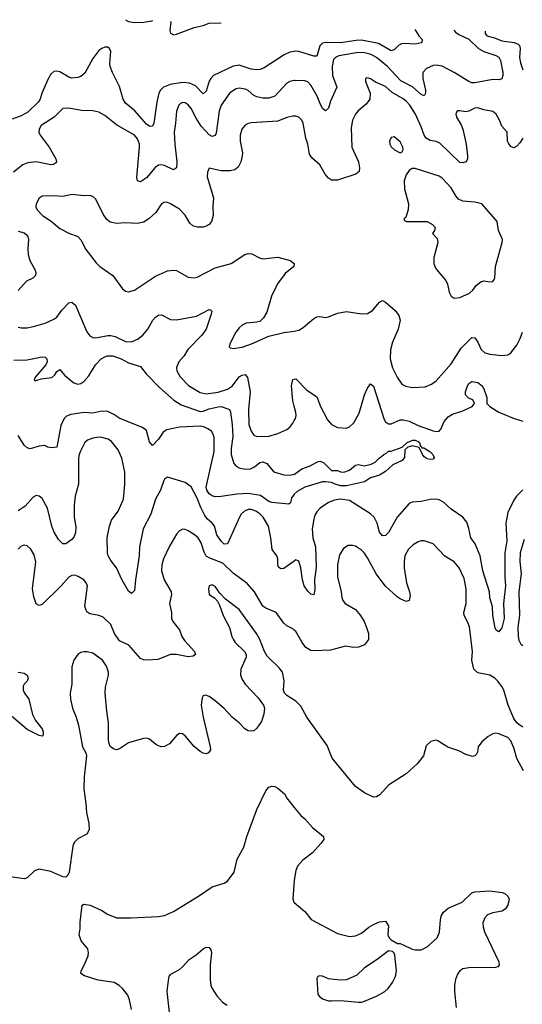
# Model space of a CAD drawing. Header units: inches. Extents: x 1839270 to 1929235, y 762242 to 910350.
# Tile 353 of 362: x 1898160 to 1901527, y 901985 to 908583. Entities that reach past the tile are written whole.
import ezdxf

# ---------------------------------------------------------------- set-up
doc = ezdxf.new("R2010")
doc.units = ezdxf.units.IN
doc.header["$MEASUREMENT"] = 0
doc.layers.add('B8990', color=7, linetype='Continuous')
doc.layers.add('B9900', color=7, linetype='Continuous')

msp = doc.modelspace()

# ---------------------------------------------------------------- linework, layer by layer
at = {"layer": 'B8990', "color": 5}
for points, elevation in [([(1898868.3, 908583.3), (1898890, 908571.5), (1898930, 908565.2), (1898992.9, 908567.1), (1899044.5, 908575.5), (1899051.2, 908577.3)], 620), ([(1899169.7, 908573.5), (1899172.2, 908570), (1899167, 908510), (1899170, 908492), (1899190, 908482.4), (1899210, 908485.7), (1899328.1, 908531.9), (1899390, 908545), (1899430, 908560.9), (1899510, 908562.5)], 620), ([(1900000, 908371.1), (1899970, 908365.2), (1899931.2, 908348.8), (1899799.1, 908260.9), (1899771.3, 908248.7), (1899750, 908246.8), (1899710, 908252.2), (1899630, 908279), (1899590, 908271.4), (1899458.5, 908210), (1899440.1, 908190), (1899429.7, 908170.3), (1899410, 908103.7), (1899390, 908086), (1899339.1, 908139.1), (1899297.7, 908157.7), (1899250, 908162.1), (1899168.5, 908150), (1899122.9, 908130), (1899103.9, 908110), (1899093.5, 908090), (1899078, 908030), (1899059, 907890), (1899050, 907869.6), (1899031.9, 907868.1), (1899010, 907882.3), (1898932.6, 907972.6), (1898870, 908024.5), (1898854, 908050), (1898830, 908134.7), (1898781, 908230), (1898767, 908270), (1898764.1, 908290), (1898770.4, 908370.4), (1898763, 908390), (1898750, 908399.7), (1898730, 908398.5), (1898710, 908391.1), (1898690, 908376.2), (1898650, 908322.9), (1898595.8, 908224.3), (1898570, 908202.4), (1898550, 908195.1), (1898510, 908192), (1898490, 908198), (1898430, 908234), (1898410, 908237.8), (1898390, 908235.1), (1898370, 908218), (1898350, 908181.7), (1898310, 908095.1), (1898294.2, 908045.8), (1898283.7, 908030), (1898215.8, 907964.2), (1898170, 907939.6), (1898110, 907916.3)], 620), ([(1900000, 908175.3), (1899970, 908168.6), (1899950, 908156.9), (1899870, 908070.8), (1899830, 908057.3), (1899790, 908058.2), (1899750, 908066.2), (1899730, 908075.3), (1899690, 908107.6), (1899670, 908117.8), (1899630, 908125.1), (1899610, 908121), (1899567.4, 908092.6), (1899509.6, 908010.5), (1899495.9, 907970), (1899476.5, 907823.5), (1899470, 907807.8), (1899450, 907801.5), (1899430, 907811.6), (1899375.7, 907870), (1899342.5, 907922.5), (1899310, 907987.8), (1899290, 908012.8), (1899270, 908026.3), (1899250, 908027.8), (1899238.7, 908021.3), (1899225.7, 908010), (1899210.2, 907970), (1899205.2, 907890), (1899196, 907830), (1899199.2, 907750), (1899213.1, 907630), (1899210.2, 907589.8), (1899190, 907577.6), (1899130, 907605.3), (1899110, 907610.9), (1899090, 907607.7), (1899067.8, 907592.2), (1899010, 907523), (1898970, 907497), (1898950, 907504), (1898945.6, 907525.6), (1898963.8, 907730), (1898962.3, 907750), (1898950, 907784.7), (1898930, 907808.6), (1898810, 907877.8), (1898730, 907941.7), (1898690, 907962.6), (1898650, 907972.8), (1898575.2, 907975.2), (1898490, 907989.6), (1898450, 907987.6), (1898390.4, 907930), (1898305.1, 907874.9), (1898290.2, 907850), (1898289, 907830), (1898296.9, 907810), (1898358.2, 907730), (1898403.1, 907650), (1898406, 907630), (1898399.3, 907620.7), (1898387.1, 907612.9), (1898370, 907609.8), (1898270, 907629.8), (1898215.6, 907624.4), (1898182, 907610), (1898119, 907561)], 640), ([(1900000, 907937.7), (1899990, 907937.7), (1899950, 907927.2), (1899890, 907903.1), (1899710, 907892.2), (1899690, 907888.2), (1899670, 907877.4), (1899649.4, 907850.6), (1899638, 907810), (1899637.7, 907770), (1899652.3, 907690), (1899651.4, 907670), (1899641.5, 907630), (1899624.8, 907595.2), (1899602.2, 907577.8), (1899570, 907571.1), (1899509.7, 907569.7), (1899430, 907588.7), (1899418.5, 907561.5), (1899417, 907530), (1899459, 907390), (1899454.2, 907330), (1899456.5, 907270), (1899445.3, 907230), (1899430.2, 907209.8), (1899410, 907199.1), (1899390, 907193.3), (1899352.1, 907192.1), (1899321.1, 907201.1), (1899300, 907220), (1899270, 907272.8), (1899230, 907313.1), (1899170, 907348.5), (1899150, 907357.7), (1899130, 907360.5), (1899110, 907349.6), (1899071.6, 907290), (1899028.8, 907250), (1898992.8, 907227.2), (1898950, 907218.2), (1898870, 907221.8), (1898810, 907217.6), (1898766.3, 907226.3), (1898744.2, 907244.2), (1898719.8, 907279.8), (1898670, 907381.2), (1898650, 907399.3), (1898630, 907406), (1898590, 907403.7), (1898511, 907411), (1898450, 907399.2), (1898390, 907403.5), (1898310, 907399.6), (1898290, 907386.6), (1898270.4, 907350), (1898268.4, 907330), (1898276.4, 907310), (1898312.7, 907270), (1898372.1, 907232.1), (1898430, 907184.4), (1898490, 907153), (1898550.3, 907130.3), (1898570, 907107.3), (1898603, 907043), (1898672.8, 906952.8), (1898696.3, 906930), (1898784.9, 906870), (1898850, 906778.8), (1898870, 906764), (1898890, 906759.1), (1898930, 906770.6), (1899070, 906864), (1899150, 906900.3), (1899190, 906905.3), (1899210, 906901.3), (1899290, 906858), (1899330, 906852.7), (1899350, 906857.1), (1899470, 906920.3), (1899576, 906950), (1899669.7, 907010.3), (1899690, 907017.1), (1899714.7, 907014.7), (1899766.4, 906986.4), (1899790, 906980.3), (1899890, 906990.7), (1899971.3, 906970), (1899998, 906950), (1899996, 906930), (1899938.7, 906881.3), (1899887.1, 906812.9), (1899848.3, 906730), (1899816.2, 906623.8), (1899794.7, 906585.3), (1899770, 906561.6), (1899750, 906555.1), (1899678, 906550), (1899650, 906536.2), (1899630, 906518.4), (1899608.9, 906490), (1899568.2, 906410), (1899562.8, 906390), (1899570, 906384), (1899590, 906380.5), (1899650, 906389.1), (1899712.7, 906410), (1899830, 906462), (1899930, 906486), (1900000, 906496.9)], 660), ([(1898150, 907165.9), (1898190, 907154.6), (1898204, 907144), (1898214.7, 907130), (1898219, 907110), (1898214, 907050), (1898217.1, 907010), (1898229.4, 906970), (1898261.3, 906910), (1898267.6, 906890), (1898266, 906870), (1898248.8, 906851.2), (1898205.2, 906830), (1898150, 906768.3)], 640), ([(1898150, 906522), (1898170, 906517.3), (1898210, 906517.3), (1898253.5, 906526.5), (1898330, 906550.3), (1898390, 906576), (1898410, 906590.4), (1898443.4, 906636.6), (1898490, 906686.7), (1898510, 906690.3), (1898534, 906670), (1898610, 906490.8), (1898630, 906464.9), (1898650, 906453.7), (1898670, 906451.6), (1898750, 906466.2), (1898770, 906466), (1898799, 906459), (1898870, 906425.5), (1898910, 906424.3), (1898950, 906442.9), (1898986.4, 906470), (1899018, 906510), (1899052.1, 906570), (1899070, 906590.3), (1899090, 906602.3), (1899110, 906606), (1899170, 906572.9), (1899210, 906571.1), (1899344.6, 906595.4), (1899430, 906642), (1899438.4, 906638.4), (1899446.8, 906630), (1899443.8, 906610), (1899408.9, 906510), (1899380.8, 906470), (1899287.2, 906372.8), (1899263.2, 906330), (1899226.7, 906290), (1899211.9, 906251.9), (1899212.9, 906230), (1899235.2, 906190), (1899290.8, 906130.8), (1899370, 906085.4), (1899410, 906075.4), (1899490, 906085.9), (1899553.5, 906106.5), (1899585.3, 906130), (1899630, 906188.7), (1899650, 906202), (1899670, 906206.4), (1899685.5, 906185.5), (1899704.1, 906090), (1899692.8, 905970), (1899694.7, 905870), (1899710, 905825.5), (1899730, 905799.3), (1899750, 905790.4), (1899830, 905792), (1899890.6, 905810.6), (1899950, 905836.9), (1899970, 905853.1), (1899990, 905878.9), (1900000, 905896.3)], 640), ([(1898121.8, 906301.8), (1898210, 906303), (1898310, 906324.6), (1898330, 906321.6), (1898343, 906310), (1898344.2, 906290), (1898335.6, 906270), (1898266.7, 906190), (1898256.3, 906170), (1898263.4, 906163.4), (1898303.9, 906176.1), (1898374.7, 906185.3), (1898395.8, 906204.2), (1898410, 906225.3), (1898430, 906238.7), (1898461.3, 906201.3), (1898522.6, 906150), (1898550, 906141.2), (1898570, 906144.9), (1898590, 906157.4), (1898624.2, 906195.8), (1898667.8, 906270), (1898705.1, 906310), (1898730, 906324.7), (1898749.2, 906330), (1898784.7, 906330), (1898839.3, 906310), (1898890, 906283), (1898970, 906259.1), (1899008, 906210), (1899097.8, 906117.8), (1899192.8, 906032.8), (1899241.8, 906001.8), (1899370, 905957.9), (1899390, 905958.8), (1899430, 905976.1), (1899489.3, 905989.3), (1899510.8, 905990), (1899555.8, 905975.8), (1899564.9, 905970), (1899573.1, 905953.1), (1899584.8, 905870), (1899588, 905790), (1899576.8, 905710), (1899577.7, 905670), (1899594, 905610), (1899610.2, 905590.2), (1899630, 905580.2), (1899670, 905571.2), (1899706.7, 905573.3), (1899733.5, 905586.5), (1899770, 905616.4), (1899790, 905620.4), (1899814.9, 905610), (1899857.6, 905557.6), (1899870.3, 905550.3), (1899930, 905532.8), (1899970, 905530.2), (1900000, 905537.7)], 620), ([(1900000, 905993.6), (1899990.9, 906030), (1899982, 906130), (1899990, 906171), (1900000, 906174.2)], 640), ([(1900000, 905403.2), (1899998.3, 905401.7), (1899981.7, 905378.3), (1899974.7, 905345.3), (1899962.5, 905337.5), (1899850, 905347.3), (1899830, 905354.8), (1899774, 905394), (1899692, 905408), (1899615.8, 905404.2), (1899510, 905387.3), (1899470, 905385.6), (1899450, 905392), (1899430, 905405.1), (1899415.1, 905430), (1899409.8, 905450), (1899463.9, 905690), (1899463.4, 905783.4), (1899454.8, 905810), (1899444.6, 905824.6), (1899421.6, 905841.6), (1899394, 905854), (1899370, 905858.3), (1899230, 905851.4), (1899145.6, 905834.4), (1899121.2, 905818.8), (1899090, 905771.2), (1899050, 905729), (1899030, 905754), (1899009.8, 905830), (1898982, 905850), (1898830.7, 905910), (1898790, 905938.4), (1898750, 905957.9), (1898710, 905960.4), (1898650, 905946.9), (1898591.3, 905951.3), (1898502.8, 905937.2), (1898474.5, 905925.5), (1898457.6, 905910), (1898436.8, 905863.2), (1898410, 905719), (1898374, 905714), (1898350, 905718), (1898328.9, 905728.9), (1898290, 905725.1), (1898230, 905708.3), (1898210, 905713.1), (1898191, 905731), (1898150, 905796)], 620), ([(1900000, 904955.2), (1899930, 904905.1), (1899910, 904902.2), (1899895.1, 904915.1), (1899888.9, 904930), (1899888.7, 904970), (1899883.1, 904990), (1899851.9, 905031.9), (1899843.4, 905110), (1899828, 905190), (1899790.6, 905250), (1899770, 905271.3), (1899743.1, 905290), (1899710, 905301.2), (1899690, 905300.2), (1899666.4, 905290), (1899645.1, 905270), (1899633, 905250), (1899552, 905070), (1899530, 905069.1), (1899510, 905087.9), (1899481.6, 905130), (1899465.5, 905190), (1899449.8, 905210), (1899417.4, 905237.4), (1899400.3, 905260.3), (1899373.5, 905313.5), (1899350, 905376.8), (1899310, 905452.1), (1899270, 905482.6), (1899150, 905517.2), (1899130, 905504), (1899125.5, 905494.5), (1899103.6, 905430), (1899069.4, 905370), (1899039.3, 905270), (1898987.1, 905170), (1898962.6, 905050), (1898960.7, 904990), (1898936.1, 904830), (1898930, 904758), (1898910, 904737.2), (1898890, 904753.2), (1898847.5, 904827.5), (1898810, 904909.4), (1898770, 904958.4), (1898752.3, 904990), (1898747.7, 905010), (1898746.5, 905110), (1898761.2, 905190), (1898775.8, 905230), (1898820.7, 905290), (1898856.4, 905370), (1898864.9, 905470), (1898864.5, 905550), (1898844.4, 905644.4), (1898819.8, 905699.8), (1898776, 905756), (1898752.1, 905772.1), (1898710, 905783.1), (1898690, 905785.4), (1898650, 905778.9), (1898615.1, 905764.9), (1898597.1, 905750), (1898568.1, 905691.9), (1898558.9, 905670), (1898555.2, 905644.7), (1898553.4, 905470), (1898532.6, 905390), (1898524.3, 905330), (1898526.3, 905250), (1898536.4, 905183.6), (1898535.1, 905144.9), (1898524.2, 905115.8), (1898510, 905099.2), (1898470, 905071.1), (1898450, 905069.6), (1898419.4, 905099.4), (1898390, 905153), (1898375.6, 905190), (1898345.8, 905310), (1898310, 905375.1), (1898290, 905391.1), (1898270, 905393.7), (1898250, 905384), (1898197.8, 905322.2), (1898150, 905291.5)], 640), ([(1900000, 904492), (1899990, 904502), (1899950, 904522), (1899930, 904538.4), (1899877.6, 904610), (1899810, 904639.7), (1899790, 904653), (1899732.3, 904750), (1899685.3, 904805.3), (1899590, 904873.5), (1899520.5, 904940.5), (1899434.1, 904974.1), (1899410, 904989), (1899395.5, 905015.5), (1899376.3, 905076.3), (1899355, 905110), (1899330, 905132.5), (1899290, 905158.5), (1899270, 905166.9), (1899250, 905168), (1899230, 905158.7), (1899210, 905136.2), (1899164.9, 905055.1), (1899123.5, 904970), (1899112.8, 904930), (1899110.2, 904890), (1899128.2, 904830), (1899174.6, 904750), (1899178, 904730), (1899164.4, 904670), (1899177.2, 904610), (1899177.6, 904570), (1899186.7, 904550), (1899230, 904494), (1899247.5, 904450), (1899263.8, 904423.8), (1899330.7, 904350), (1899337.3, 904330), (1899322.5, 904317.5), (1899290, 904313.3), (1899210, 904328.2), (1899170, 904328.9), (1899084.8, 904295.2), (1899011.1, 904291.1), (1898990, 904293.8), (1898970, 904302.8), (1898890.9, 904390.9), (1898830, 904419.8), (1898795, 904470), (1898770, 904529.7), (1898718.7, 904578.7), (1898690, 904590.7), (1898630, 904601), (1898610, 904614), (1898596.4, 904650), (1898613.6, 904790), (1898606.6, 904810), (1898590, 904829.3), (1898551.2, 904851.2), (1898530, 904859.5), (1898510, 904858.4), (1898490, 904847.3), (1898438.4, 904790), (1898310, 904664.2), (1898290, 904658.4), (1898270, 904669.5), (1898255.1, 904715.1), (1898247, 904770), (1898268, 904950), (1898257.1, 904997.1), (1898235.5, 905035.5), (1898210, 905058), (1898190, 905062), (1898170, 905054), (1898150, 905035.6)], 660), ([(1900000, 904022.5), (1899950, 904054), (1899934, 904070), (1899928.4, 904090), (1899932.4, 904152.4), (1899921.5, 904210), (1899899.5, 904239.5), (1899817.5, 904317.5), (1899799.7, 904350), (1899768.7, 904430), (1899746.4, 904470), (1899630, 904629.7), (1899538.7, 904698.7), (1899501, 904741), (1899470, 904784.5), (1899450, 904796.2), (1899430, 904788.7), (1899424.9, 904770), (1899430, 904731.3), (1899467.1, 904707.1), (1899485.3, 904685.3), (1899499.5, 904659.5), (1899523.8, 904590), (1899566.7, 904510), (1899582.4, 904450), (1899591.5, 904431.5), (1899604.4, 904410), (1899666, 904350), (1899678, 904330), (1899678.4, 904310), (1899641.7, 904230), (1899639.6, 904190), (1899650, 904160.5), (1899670, 904130.4), (1899758, 904038), (1899794.4, 903990), (1899799.5, 903970), (1899796.5, 903930), (1899779.9, 903880.1), (1899750, 903835.1), (1899730, 903818), (1899710, 903814), (1899690, 903818), (1899669.6, 903830), (1899630.5, 903870.5), (1899586.9, 903906.9), (1899530, 903967.4), (1899470, 904019.2), (1899430, 904047.8), (1899404.1, 904055.9), (1899390, 904052.7), (1899382.3, 904037.7), (1899376, 903990), (1899389.2, 903909.2), (1899437.1, 903710), (1899439.1, 903690), (1899424.7, 903670), (1899410, 903663.7), (1899390, 903667), (1899370, 903678), (1899330, 903712), (1899270, 903782.9), (1899250, 903796.2), (1899230, 903799.5), (1899212.3, 903787.7), (1899163, 903730), (1899130, 903712.8), (1899110, 903711.2), (1899090, 903716.9), (1899070, 903726.9), (1899030, 903761), (1899010, 903767.4), (1898990, 903766.4), (1898890, 903736.9), (1898830, 903696.2), (1898810, 903689.6), (1898794.2, 903694.2), (1898769.2, 903710), (1898759.3, 903730), (1898755.6, 903755.6), (1898756, 903870), (1898743.9, 903950), (1898734, 904070), (1898734.7, 904110), (1898754.5, 904190), (1898754.5, 904210), (1898742, 904250), (1898714.5, 904290), (1898650, 904337.6), (1898612.8, 904347.2), (1898590, 904347.3), (1898570, 904342), (1898550.8, 904330), (1898522.8, 904290), (1898510, 904246), (1898510.7, 904130), (1898499.1, 904070), (1898500.7, 904030), (1898514.9, 903970), (1898538.7, 903910), (1898554.3, 903854.3), (1898581.3, 903710), (1898603.8, 903670), (1898608.4, 903650), (1898591.7, 903508.3), (1898590.2, 903429.7), (1898604.1, 903330), (1898607.6, 903270), (1898624.6, 903195.4), (1898626.2, 903153.8), (1898610, 903124.5), (1898550, 903094), (1898526, 903070), (1898515.8, 903044.2), (1898492.4, 902870), (1898484, 902850), (1898470, 902836), (1898450, 902839.5), (1898370, 902874.5), (1898290, 902889.4), (1898259.9, 902880.1), (1898210, 902833.2), (1898190, 902824.5), (1898050, 902845.6)], 680), ([(1898150, 904211), (1898190, 904204), (1898210, 904190.8), (1898216.3, 904170), (1898210.6, 904150), (1898190.4, 904129.6), (1898183.7, 904116.3), (1898183.1, 904090), (1898192.2, 904070), (1898221.1, 904030), (1898246.5, 903926.5), (1898266.7, 903886.7), (1898310.4, 903830), (1898317.3, 903810), (1898318, 903790), (1898310, 903782), (1898290, 903785.2), (1898210, 903827), (1898090, 903928)], 660), ([(1898909.7, 901950), (1898895.6, 902015.6), (1898884.9, 902044.9), (1898849.6, 902090), (1898827, 902110), (1898792.7, 902130), (1898686.7, 902146.7), (1898594.8, 902174.8), (1898569.2, 902190), (1898572.7, 902210), (1898592.9, 902247.1), (1898618, 902310), (1898621.2, 902330), (1898616.5, 902356.5), (1898573.2, 902410), (1898559.3, 902450), (1898566.6, 902490), (1898564.8, 902535.2), (1898578, 902650), (1898590, 902656), (1898632, 902650), (1898710, 902614), (1898748.9, 902588.9), (1898810, 902564.4), (1898903.9, 902563.9), (1899090, 902573.1), (1899130, 902580.3), (1899190, 902606.4), (1899358.7, 902710), (1899450, 902772.2), (1899530, 902795.5), (1899552.3, 902810), (1899597, 902870), (1899618, 902958), (1899661.5, 903038.5), (1899682.7, 903110), (1899750, 903290.7), (1899810, 903414.8), (1899830, 903438.8), (1899850, 903447.3), (1899870, 903444), (1899890, 903434), (1899934.6, 903394.6), (1899950, 903366), (1900000, 903303.5)], 680), ([(1900000, 902815.4), (1899990.8, 902690.8), (1899996, 902670), (1900000, 902666.6)], 680), ([(1899166.9, 901910), (1899149.7, 902050.3), (1899148.2, 902071.8), (1899156.6, 902143.4), (1899162.7, 902170), (1899172.5, 902187.5), (1899230, 902218.8), (1899250, 902234.8), (1899294.9, 902285.1), (1899343.3, 902316.7), (1899390, 902357.1), (1899410, 902368), (1899430, 902364.9), (1899441.6, 902350), (1899444.4, 902330), (1899436.5, 902250), (1899435.9, 902150), (1899440.7, 902110), (1899449.4, 902089.4), (1899480.3, 902040.3), (1899518.2, 901998.2), (1899550, 901978.7)], 660)]:
    msp.add_lwpolyline(points, dxfattribs=dict(at, elevation=elevation))
at = {"layer": 'B9900', "color": 5}
for points, elevation in [([(1900806.4, 908520.6), (1900810.9, 908510.9), (1900834.2, 908474.2), (1900856.3, 908450), (1900854.8, 908430), (1900850, 908427.6), (1900810, 908419.7), (1900735.8, 908424.2), (1900718.5, 908421.4), (1900698, 908410), (1900670, 908380.9), (1900650, 908373.6), (1900564, 908424), (1900450, 908445.3), (1900415.3, 908444.7), (1900310, 908428.5), (1900209, 908431), (1900190, 908425.7), (1900171.3, 908408.7), (1900150, 908339.7), (1900130, 908338.9), (1900030, 908370.6), (1900007.5, 908372.5), (1900000, 908371.1)], 620), ([(1901067.7, 908512.1), (1901079.4, 908499.4), (1901102.9, 908482.9), (1901170, 908452.7), (1901234, 908390), (1901270, 908369.6), (1901350, 908342.8), (1901371.2, 908331.2), (1901380.4, 908310), (1901397.8, 908230), (1901398, 908210), (1901390, 908186.6), (1901370, 908180.3), (1901330, 908182.5), (1901210, 908159.5), (1901190, 908160.2), (1901170, 908168), (1901072, 908230), (1900990, 908272.6), (1900950, 908279.1), (1900930, 908275.4), (1900884.8, 908255.2), (1900861.8, 908230), (1900862, 908190), (1900879.8, 908110), (1900878.6, 908090), (1900870, 908073.6), (1900850, 908081.4), (1900792.5, 908132.5), (1900713.9, 908173.9), (1900623.8, 908270), (1900550.6, 908330), (1900514, 908350), (1900470, 908360.6), (1900430, 908362.6), (1900298.8, 908341.2), (1900274.9, 908330), (1900263.7, 908316.3), (1900253.8, 908270), (1900256.3, 908210), (1900284.9, 908130), (1900242, 908038), (1900228.7, 907991.3), (1900210, 907972), (1900190, 907987.3), (1900170, 908025.1), (1900153.7, 908070), (1900110, 908143.5), (1900090, 908166.6), (1900070, 908174.4), (1900003.8, 908176.2), (1900000, 908175.3)], 640), ([(1901278.2, 908505.3), (1901277.9, 908490), (1901290, 908475), (1901341.3, 908461.3), (1901390, 908441.5), (1901473.4, 908430), (1901499.5, 908419.5), (1901509.2, 908410), (1901513.2, 908390), (1901508.7, 908330), (1901514.7, 908294.7), (1901530, 908248)], 660), ([(1901531.3, 907788.7), (1901510, 907756.9), (1901490, 907735.6), (1901470, 907725.1), (1901450, 907732.3), (1901434.8, 907754.7), (1901428.4, 907770), (1901426.9, 907830), (1901389.2, 907869.2), (1901375.6, 907910), (1901353.3, 907950), (1901330, 907968.3), (1901270, 907979.2), (1901230, 907993), (1901209.5, 907990.5), (1901170, 907970.9), (1901150, 907966.3), (1901110, 907973.3), (1901090, 907972), (1901082.4, 907950), (1901087.4, 907930), (1901118.6, 907878.6), (1901129.2, 907849.2), (1901151.2, 907750), (1901159.5, 907670), (1901160.4, 907650), (1901150.3, 907629.7), (1901130, 907623.6), (1901110, 907626.3), (1900975.4, 907755.4), (1900950, 907767.9), (1900910, 907773.8), (1900883.7, 907790), (1900869.2, 907810), (1900850, 907866.3), (1900811.1, 907950), (1900773.7, 908010), (1900750, 908036.5), (1900730, 908052.9), (1900655.2, 908095.2), (1900610, 908134.5), (1900544.6, 908164.6), (1900510, 908186.6), (1900486.2, 908193.8), (1900478, 908190), (1900476.3, 908170), (1900509.1, 908090), (1900505.5, 908050), (1900482, 908018), (1900426.8, 907973.2), (1900409.2, 907950.8), (1900389.1, 907910), (1900380.4, 907859.6), (1900386.5, 907730), (1900429.1, 907630), (1900437.7, 907590), (1900433.6, 907566.4), (1900412, 907548), (1900290, 907507.1), (1900250, 907507.9), (1900230, 907520.4), (1900207.8, 907547.8), (1900170, 907611.2), (1900117.8, 907657.8), (1900101.5, 907681.5), (1900090.9, 907750), (1900077.4, 907790), (1900058.7, 907890), (1900050, 907909.5), (1900029.3, 907930), (1900010, 907937.7), (1900000, 907937.7)], 660), ([(1900000, 906496.9), (1900030, 906501.5), (1900060, 906520), (1900130, 906580.8), (1900150, 906592.2), (1900170, 906594.2), (1900212.2, 906587.8), (1900230, 906591.3), (1900290, 906617.2), (1900350, 906627.4), (1900450, 906612.2), (1900490, 906614.4), (1900524.6, 906635.4), (1900570, 906690.7), (1900590, 906701), (1900610, 906691), (1900675.2, 906635.3), (1900700.2, 906600.3), (1900708.9, 906570), (1900696.9, 906510), (1900658.4, 906421.6), (1900644.3, 906370), (1900643.1, 906310), (1900657.4, 906250), (1900690, 906186.7), (1900721.5, 906141.5), (1900747, 906127), (1900790, 906117.7), (1900877, 906123), (1900918.8, 906141.2), (1900950, 906163.1), (1901050, 906277.4), (1901118.5, 906381.5), (1901190, 906452.4), (1901210, 906450.4), (1901230, 906422), (1901252.1, 906372.1), (1901277.3, 906350), (1901310, 906341.8), (1901390, 906333.1), (1901430, 906337.6), (1901450, 906350.4), (1901490, 906403.1), (1901513.4, 906446.6), (1901529.1, 906490)], 660), ([(1900000, 906174.2), (1900010, 906177.3), (1900082.3, 906102.3), (1900150, 906055.3), (1900175.2, 905990), (1900222.4, 905902.4), (1900250, 905871.2), (1900290.2, 905850.2), (1900350, 905846.5), (1900370, 905854.2), (1900399.4, 905880.6), (1900434.8, 905945.2), (1900470, 906068.5), (1900490, 906113), (1900510, 906142.8), (1900530, 906126.8), (1900602.8, 905902.8), (1900610, 905887.3), (1900630, 905874.4), (1900650, 905875.3), (1900710, 905902), (1900730, 905901.6), (1900770, 905891.8), (1900830, 905862.7), (1900930, 905828.9), (1900950, 905824.2), (1900970, 905826), (1900981.5, 905838.6), (1901002.9, 905890), (1901030, 905921.8), (1901060.9, 905939.1), (1901130, 905961), (1901191.3, 905990), (1901207.8, 906010), (1901196.2, 906036.2), (1901167, 906047), (1901147.8, 906070), (1901147.3, 906090), (1901159.8, 906130), (1901170, 906145.7), (1901190, 906158), (1901230, 906152.4), (1901258.9, 906130), (1901270.2, 906110.2), (1901290, 906050.8), (1901290.2, 906010), (1901308.8, 905990), (1901370, 905953.7), (1901473.4, 905910), (1901530, 905892.8)], 640), ([(1900000, 905896.3), (1900007.9, 905910), (1900011.6, 905931.6), (1900010.7, 905950.7), (1900000, 905993.6)], 640), ([(1900000, 905537.7), (1900001.8, 905538.2), (1900050, 905572.2), (1900107, 905593), (1900150, 905618.8), (1900170, 905624.7), (1900195.3, 905615.3), (1900250, 905562), (1900290, 905562), (1900310, 905552), (1900331.3, 905551.3), (1900370, 905564), (1900410, 905598.8), (1900430, 905602), (1900470, 905593.1), (1900515.4, 905604.6), (1900541.5, 905618.5), (1900570, 905647.3), (1900585.1, 905654.9), (1900599, 905670), (1900620.2, 905679.8), (1900630, 905690.8), (1900648.7, 905691.3), (1900722, 905718), (1900757.2, 905750), (1900794.7, 905765.3), (1900810, 905765.7), (1900830, 905756.2), (1900837.7, 905750), (1900844.7, 905724.7), (1900850, 905724.7), (1900854.4, 905714.4), (1900867, 905713), (1900907.7, 905690), (1900927.7, 905670), (1900938, 905650), (1900930, 905638), (1900910, 905636), (1900890, 905640.9), (1900870, 905653.2), (1900858, 905670), (1900837.2, 905717.2), (1900790, 905726.6), (1900776.3, 905723.7), (1900761.4, 905718.6), (1900740.5, 905699.5), (1900737.3, 905650), (1900722.8, 905630), (1900659.9, 905600.1), (1900610, 905554.5), (1900570.3, 905529.7), (1900510, 905512), (1900470, 905485.6), (1900350, 905459.9), (1900310, 905460.2), (1900272.7, 905470), (1900250, 905481.6), (1900210, 905486.9), (1900190, 905485.4), (1900071, 905450), (1900019, 905421), (1900000, 905403.2)], 620), ([(1901530, 905431.6), (1901489.5, 905390), (1901470, 905362.4), (1901430, 905279.5), (1901418.2, 905210), (1901423.3, 905090), (1901411.2, 905010), (1901409.6, 904850), (1901414.4, 904790), (1901400.9, 904670), (1901406.4, 904570), (1901390, 904507), (1901370, 904480.7), (1901351.5, 904491.5), (1901346.6, 904506.6), (1901329.8, 904590), (1901327.6, 904650), (1901310, 904708.7), (1901308, 904750), (1901263.4, 904890), (1901244.3, 904990), (1901212, 905070), (1901182.2, 905110), (1901170, 905172.7), (1901155.8, 905215.8), (1901128.4, 905248.4), (1901050, 905302), (1901000.4, 905350), (1900970, 905365.3), (1900950, 905369.8), (1900910, 905368.8), (1900850, 905355.1), (1900790, 905350.8), (1900770, 905340.5), (1900690, 905249.7), (1900630, 905146.9), (1900610, 905126.6), (1900590, 905124.7), (1900570, 905149.6), (1900556.2, 905210), (1900534.2, 905250), (1900510, 905270.6), (1900370, 905360.7), (1900310, 905369), (1900270, 905362.3), (1900230, 905347.6), (1900174, 905310), (1900150, 905285.6), (1900138.3, 905261.7), (1900130, 905236), (1900120.1, 905170), (1900124.7, 905110), (1900141.9, 905050), (1900147, 904913), (1900135.2, 904830), (1900136.5, 904763.5), (1900130, 904729.6), (1900110, 904733.6), (1900090, 904754.3), (1900066.6, 904790), (1900054.3, 904830), (1900044.2, 904910), (1900030, 904953.6), (1900010, 904962.4), (1900000, 904955.2)], 640), ([(1901530, 903842.2), (1901510, 903855.1), (1901490, 903872), (1901470, 903899.7), (1901433.8, 903990), (1901403, 904090), (1901390, 904115.1), (1901363.2, 904150), (1901343.5, 904170), (1901310, 904189.9), (1901230, 904206.9), (1901203.4, 904230), (1901189, 904290), (1901194, 904350), (1901173.3, 904513.3), (1901163.6, 904543.6), (1901138, 904590), (1901135.3, 904610), (1901150.8, 904670), (1901151.6, 904770), (1901138.4, 904838.4), (1901104.2, 904910), (1901071.2, 904950), (1901008.3, 904988.3), (1900930, 905069.6), (1900870, 905089.6), (1900850, 905091.2), (1900830, 905084.7), (1900795.3, 905064.7), (1900765.8, 905034.2), (1900740.9, 904990), (1900734.9, 904950), (1900736.5, 904910), (1900751.1, 904810), (1900771.3, 904750), (1900775.4, 904724.6), (1900770.2, 904689.8), (1900750, 904684.2), (1900710, 904701.7), (1900690, 904716), (1900610, 904786.9), (1900548.3, 904870), (1900490, 904977.6), (1900470, 905007.6), (1900450, 905027.8), (1900410, 905055.6), (1900390, 905060.5), (1900361.1, 905058.9), (1900330, 905039.5), (1900303.2, 904996.8), (1900290.2, 904930), (1900289.3, 904849.3), (1900314.9, 904750), (1900318.7, 904710), (1900324.9, 904690), (1900340.5, 904670), (1900410, 904630.3), (1900443.1, 904590), (1900467, 904550), (1900484.2, 904510), (1900496, 904470), (1900497.6, 904430), (1900470, 904394.5), (1900430, 904378), (1900395.5, 904375.5), (1900344.1, 904384.1), (1900241.7, 904358.3), (1900130, 904353.7), (1900110, 904355.1), (1900076.8, 904376.8), (1900051.8, 904410), (1900010, 904482), (1900000, 904492)], 660), ([(1901539.8, 905100.2), (1901513.4, 905010), (1901511.5, 904951.5), (1901518.7, 904870), (1901504.2, 904750), (1901507.9, 904592.1), (1901497.3, 904510), (1901499.2, 904450), (1901504.5, 904424.5), (1901518.3, 904398.3), (1901530, 904388.3)], 660), ([(1901536.5, 903550), (1901491.7, 903631.7), (1901470, 903704.2), (1901450, 903749.7), (1901430, 903773.3), (1901370, 903798.3), (1901350, 903801.1), (1901330, 903796.9), (1901299.7, 903780.3), (1901256.3, 903743.7), (1901232.7, 903710), (1901226.4, 903673.6), (1901219.5, 903660.5), (1901210.4, 903649.6), (1901194.4, 903645.6), (1901150, 903658.9), (1901102.4, 903682.4), (1901028.7, 903708.7), (1900962, 903750), (1900950, 903754), (1900914.6, 903745.4), (1900883.8, 903716.2), (1900866, 903650), (1900823.9, 903596.1), (1900750, 903529.5), (1900630, 903452.7), (1900572.3, 903387.7), (1900550, 903376), (1900530, 903372.3), (1900470, 903402.4), (1900410, 903444.7), (1900253.5, 903633.5), (1900220, 903720), (1900083, 903910), (1900042.8, 903982.8), (1900010, 904016.2), (1900000, 904022.5)], 680), ([(1900000, 903303.5), (1900042.8, 903250), (1900070, 903226.8), (1900122, 903170), (1900194.8, 903110), (1900197.3, 903090), (1900178.3, 903061.7), (1900120.9, 902999.1), (1900057.3, 902950), (1900021.6, 902910), (1900010, 902882), (1900001.1, 902830), (1900000, 902815.4)], 680), ([(1900000, 902666.6), (1900070, 902607.3), (1900114, 902554), (1900290, 902458.4), (1900370, 902438), (1900410, 902443), (1900450, 902462.4), (1900498.9, 902501.1), (1900530, 902519.3), (1900570, 902536.3), (1900610, 902541), (1900631, 902510), (1900627.3, 902450), (1900636, 902430), (1900650, 902416), (1900691.3, 902391.3), (1900708.7, 902391.3), (1900730, 902384), (1900790, 902353.7), (1900810, 902348.8), (1900850, 902348.9), (1900890, 902368.8), (1900956, 902430), (1900972.9, 902467.1), (1900979.1, 902550), (1900984.9, 902575.1), (1900998.6, 902601.4), (1901030, 902628.2), (1901123.7, 902670), (1901190, 902730.6), (1901210, 902738), (1901310, 902744.9), (1901392.8, 902732.8), (1901410, 902726.8), (1901431, 902710), (1901438.8, 902690), (1901430.8, 902650), (1901414.6, 902625.4), (1901392, 902608), (1901330, 902598.7), (1901295.2, 902584.7), (1901276.3, 902563.7), (1901263.7, 902530), (1901264.6, 902504.6), (1901273.7, 902470), (1901370.6, 902270), (1901373.4, 902246.6), (1901363.5, 902236.5), (1901347.9, 902232.1), (1901170, 902229.8), (1901130, 902222.2), (1901110, 902209.7), (1901093.3, 902186.7), (1901080.6, 902150), (1901073.7, 902110), (1901072.7, 902070), (1901084, 901964)], 680)]:
    msp.add_lwpolyline(points, dxfattribs=dict(at, elevation=elevation))
at = {"layer": 'B9900', "color": 5, "elevation": 680}
for points in [[(1900670, 907797.2), (1900650, 907794), (1900638.8, 907770), (1900640.7, 907750), (1900650, 907731.3), (1900671.3, 907710), (1900710, 907691), (1900723.1, 907696.9), (1900729, 907710), (1900726, 907730), (1900710, 907764)], [(1900810, 907586.6), (1900790, 907586), (1900770, 907573.2), (1900750, 907543.7), (1900736.3, 907503.7), (1900738.3, 907450), (1900764.4, 907350), (1900762, 907310), (1900750, 907266), (1900744.7, 907255.3), (1900734, 907250), (1900738, 907238), (1900751.6, 907231.6), (1900890, 907230.5), (1900926.8, 907210), (1900942.8, 907190), (1900938.8, 907170), (1900926.8, 907150), (1900956.7, 907116.7), (1900960.8, 907090), (1900935.6, 906990), (1900935.6, 906950), (1900941.1, 906930), (1900952, 906910), (1901015.2, 906835.2), (1901025.7, 906810), (1901037.6, 906757.6), (1901050.4, 906730.4), (1901070, 906716.3), (1901110, 906721.3), (1901174.5, 906750), (1901195.6, 906770), (1901218.3, 906801.7), (1901250, 906826), (1901270, 906832.4), (1901310, 906826.4), (1901330, 906828), (1901338.9, 906841.1), (1901342.9, 906850), (1901348.2, 906930), (1901393.6, 907090), (1901394, 907110), (1901367.6, 907170), (1901359.3, 907230), (1901257.2, 907350), (1901210, 907359.8), (1901130, 907367.6), (1901100.4, 907380.4), (1901081.8, 907401.8), (1901050, 907456.3), (1900990, 907520.5), (1900970, 907535.1)], [(1900630, 902342), (1900555.6, 902284.4), (1900470.3, 902229.7), (1900419.2, 902180.8), (1900350, 902149.3), (1900310, 902146), (1900266, 902150), (1900230, 902156), (1900190, 902172.3), (1900170, 902175.1), (1900158, 902170), (1900150, 902158), (1900157.3, 902050), (1900170, 902034.8), (1900190, 902022), (1900228.9, 902008.9), (1900250, 902007), (1900310, 902010.5), (1900430, 901999.1), (1900450, 901999.1), (1900470, 902006), (1900550, 902038.8), (1900607.6, 902070), (1900629.6, 902090), (1900657.6, 902130), (1900676.9, 902170), (1900684, 902210), (1900674.5, 902314.5), (1900670, 902328), (1900658, 902338)]]:
    msp.add_lwpolyline(points, close=True, dxfattribs=at)

doc.saveas('drawing.dxf')
